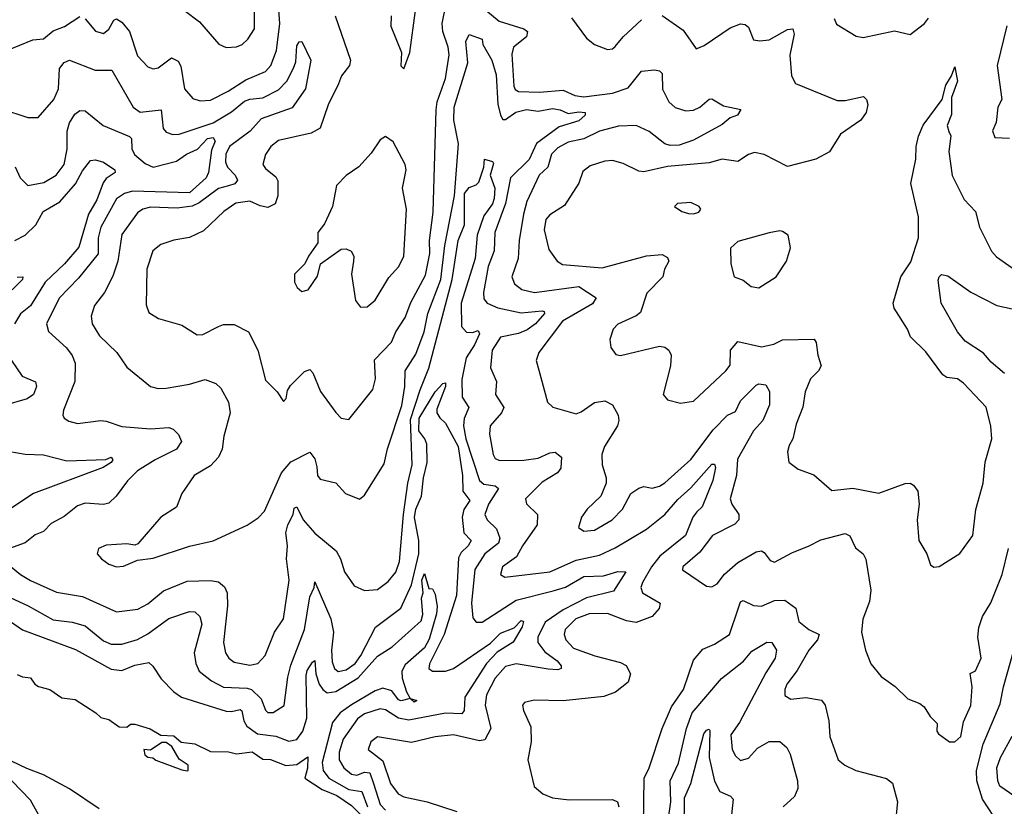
# Model space of a CAD drawing. Extents: x 1268547 to 1425625, y 515768 to 616754.
# Tile 343 of 507: x 1377274 to 1381045, y 564188 to 567200. Entities that reach past the tile are written whole.
import ezdxf

# ---------------------------------------------------------------- set-up
doc = ezdxf.new("R2010")
doc.units = 0

msp = doc.modelspace()

# ---------------------------------------------------------------- linework, layer by layer
at = {"layer": '0CON10XD'}
for points in [[(1378482.7, 567215), (1378540.8, 567045), (1378536.9, 567025), (1378506.2, 566985), (1378495, 566954.2), (1378455, 566874), (1378424.5, 566785), (1378390, 566765), (1378265, 566738.1), (1378235.7, 566715), (1378215, 566683.8), (1378205.8, 566645), (1378215, 566630.8), (1378255, 566598.6), (1378263.1, 566583.1), (1378262.9, 566525), (1378252.9, 566495), (1378225, 566481.5), (1378195, 566486.7), (1378155, 566505.3), (1378102.6, 566497.4), (1378056.5, 566465), (1377978.5, 566391.5), (1377925, 566365.4), (1377864.7, 566355.3), (1377815, 566338.9), (1377784.7, 566315.3), (1377760.8, 566245), (1377758.7, 566108.7), (1377769.4, 566079.4), (1377805.5, 566055.5), (1377895, 566030), (1377953.7, 565993.7), (1377975, 565994.5), (1378035, 566025.4), (1378055, 566032.3), (1378095, 566033.4), (1378150.5, 566005), (1378186.4, 565935), (1378215, 565820), (1378260, 565775), (1378285, 565737.5), (1378295, 565750), (1378300, 565780), (1378310.7, 565799.3), (1378365, 565852.5), (1378385, 565860), (1378397.2, 565847.2), (1378425.8, 565775.8), (1378485, 565695.7), (1378505, 565674.3), (1378535, 565669.2), (1378626.5, 565783.5), (1378637.3, 565825), (1378633.1, 565896.9), (1378698.7, 565965), (1378715.3, 566005), (1378750.8, 566059.2), (1378772.5, 566117.5), (1378828.3, 566221.7), (1378844.4, 566305), (1378844, 566355), (1378857.5, 566462.5), (1378869.2, 566855), (1378873.6, 566885), (1378905.5, 566975), (1378919.5, 567065), (1378915.7, 567095), (1378894.7, 567155), (1378892.4, 567185), (1378920.7, 567325)], [(1377905.4, 567235.4), (1377962.6, 567192.6), (1378036.6, 567106.6), (1378065, 567094.3), (1378105, 567096.7), (1378126, 567105), (1378148.1, 567125), (1378173.3, 567165), (1378174, 567315)], [(1377525, 567203.5), (1377565, 567156.5), (1377595, 567146.7), (1377615, 567164.4), (1377635, 567198.9), (1377645, 567203.5), (1377665, 567191.2), (1377695.2, 567155.2), (1377725, 567061.9), (1377765, 567019.5), (1377785, 567012.5), (1377805, 567016.2), (1377855, 567054.6), (1377881.7, 567041.7), (1377891.7, 567021.7), (1377906, 566936), (1377937.9, 566897.9), (1377965, 566889.6), (1378005, 566891.8), (1378073.1, 566926.9), (1378140.6, 566969.4), (1378215, 567001.6), (1378236.4, 567025), (1378258, 567082), (1378270.7, 567185), (1378265.6, 567255)], [(1379037.4, 567255), (1379110, 567195), (1379204.4, 567165), (1379219.6, 567155), (1379214.6, 567135), (1379165, 567095.6), (1379158.8, 567068.8), (1379166.9, 566945), (1379172.2, 566932.3), (1379184.8, 566924.8), (1379265, 566922.3), (1379355, 566930.8), (1379399.7, 566909.7), (1379435, 566904.5), (1379545, 566918.3), (1379605, 566939.6), (1379655, 567003.6), (1379705, 567008.2), (1379723.9, 567003.9), (1379734.6, 566994.6), (1379735.6, 566934.4), (1379760, 566885), (1379785, 566864), (1379825, 566851.4), (1379855, 566853.8), (1379879.5, 566865), (1379915, 566896.2), (1379925, 566897.5), (1379970.2, 566870.2), (1380035.7, 566855.7), (1380023.8, 566835), (1379995.4, 566824.6), (1379965, 566799.1), (1379855, 566738.4), (1379799.9, 566720.1), (1379765, 566719), (1379745.5, 566725), (1379685, 566772.2), (1379635.2, 566795.2), (1379567.7, 566792.3), (1379495, 566773.2), (1379435, 566743.7), (1379375, 566730.8), (1379335, 566709.8), (1379310.3, 566685), (1379297.1, 566635), (1379263.4, 566605), (1379216.7, 566503.3), (1379203.1, 566455), (1379187.5, 566355), (1379183.8, 566285), (1379158.8, 566215), (1379168.8, 566188.8), (1379197, 566167), (1379245.3, 566155.3), (1379415, 566178), (1379481.9, 566135), (1379467.5, 566112.5), (1379353.1, 566045), (1379262.2, 565925), (1379251.9, 565895), (1379270.5, 565829.5), (1379295.7, 565735.7), (1379315.6, 565715.6), (1379405, 565690.4), (1379425, 565697.9), (1379475, 565733.6), (1379515, 565740), (1379544.2, 565725), (1379566.7, 565685), (1379569.1, 565665), (1379563.2, 565645), (1379513.9, 565566.1), (1379504, 565535), (1379505.5, 565495), (1379520, 565445), (1379520, 565425), (1379499.2, 565375), (1379446.9, 565325), (1379425.6, 565295), (1379414.3, 565255), (1379435, 565241.4), (1379476, 565245), (1379542.9, 565285), (1379582.5, 565325), (1379614.4, 565385.6), (1379645, 565406), (1379665, 565412), (1379695.8, 565405.8), (1379725, 565413.5), (1379745, 565426.4), (1379845, 565515.4), (1379930.3, 565629.7), (1379984.9, 565685.1), (1380015, 565699.2), (1380035, 565740), (1380095, 565800.9), (1380105.5, 565805.5), (1380131.3, 565801.3), (1380146, 565776), (1380146.3, 565725), (1380120.5, 565665), (1380084.1, 565625), (1380023.3, 565516.7), (1380019.3, 565455), (1379995.4, 565365), (1380001.2, 565345), (1380028.5, 565305), (1380028.2, 565285), (1380012.5, 565267.5), (1379926.9, 565225), (1379878.8, 565161.2), (1379814, 565105), (1379813, 565093), (1379905, 565030), (1379925, 565028), (1379945, 565040), (1379973.3, 565076.7), (1380025, 565120.9), (1380095, 565161.5), (1380115, 565165.5), (1380125, 565160), (1380148.6, 565128.6), (1380165, 565122.5), (1380231.4, 565158.6), (1380298.1, 565185), (1380342.4, 565207.6), (1380435, 565232.9), (1380453.8, 565223.8), (1380475, 565177.5), (1380504.3, 565154.3), (1380514.4, 565134.4), (1380533.8, 565015), (1380528.3, 564971.7), (1380503.7, 564903.7), (1380498.2, 564855), (1380513.1, 564785), (1380533.2, 564733.2), (1380574, 564685), (1380626.7, 564646.7), (1380675, 564598.8), (1380721.2, 564581.2), (1380738.3, 564568.3), (1380761.2, 564531.2), (1380787.5, 564505), (1380786.7, 564475), (1380793.3, 564465), (1380835, 564434.4), (1380856, 564434), (1380878.1, 564455), (1380888.7, 564511.3), (1380916.2, 564573.8), (1380921.9, 564645), (1380913.8, 564696.2), (1380935, 564706.7), (1380955.9, 564755), (1380943.1, 564835), (1380947.8, 564872.2), (1380962.1, 564915), (1380993.2, 564966.8)], [(1377077.6, 567207.6), (1377085.5, 567185.5), (1377175, 567090.6), (1377195, 567082.2), (1377225, 567082.2), (1377325, 567122.5), (1377365, 567127.5), (1377402.6, 567157.4), (1377445.8, 567174.2), (1377505, 567212.7)], [(1378697.1, 567215), (1378695.7, 567175), (1378736.2, 567075), (1378734, 567024), (1378745, 567012.5), (1378767.8, 567075), (1378790.6, 567235)], [(1379735, 567216.4), (1379815, 567160.6), (1379865, 567088.8), (1379895, 567101.8), (1379995, 567169.5), (1380035, 567184.3), (1380052.1, 567182.1), (1380065, 567172), (1380085, 567123.3), (1380108.6, 567118.6), (1380145, 567123.2), (1380215, 567162.9), (1380235, 567165.8), (1380240, 567145), (1380223.8, 567063.8), (1380229.5, 566985), (1380245.3, 566955.3), (1380405, 566890.8), (1380435, 566890.8), (1380505.4, 566905.4), (1380517.5, 566895), (1380521.9, 566875), (1380516.5, 566845), (1380495.7, 566815), (1380418.1, 566761.9), (1380375.7, 566694.3), (1380323.4, 566666.6), (1380215, 566637.5), (1380125, 566684.5), (1380088.3, 566691.7), (1380065, 566684.4), (1380025, 566656.9), (1379965, 566666.2), (1379915, 566651.9), (1379755, 566637.4), (1379665, 566617.5), (1379645, 566619.5), (1379585, 566649.5), (1379545, 566660.4), (1379515, 566658.2), (1379458.9, 566641.1), (1379431.3, 566618.7), (1379415, 566574.2), (1379361.3, 566488.7), (1379305, 566452.9), (1379289.2, 566435), (1379282.7, 566395), (1379300.1, 566320.1), (1379333.1, 566275), (1379352.5, 566262.5), (1379505, 566249.4), (1379674.6, 566295.4), (1379735, 566301.2), (1379755, 566290), (1379760, 566275), (1379743.3, 566245), (1379737.8, 566215), (1379676.6, 566153.4), (1379651.3, 566078.7), (1379635, 566065.5), (1379565, 566034.2), (1379547.5, 566015), (1379534.2, 565975), (1379537.5, 565945), (1379557.6, 565917.6), (1379575, 565913.5), (1379725, 565950), (1379745, 565945.8), (1379760, 565935), (1379769.2, 565915), (1379766.5, 565875), (1379738, 565765), (1379755, 565744), (1379805, 565732), (1379855, 565738.6), (1379978.6, 565855), (1379995, 565877.5), (1379996.9, 565935), (1380025, 565968.1), (1380115, 565947.5), (1380161.9, 565958.1), (1380195, 565974.6), (1380316.3, 565976.3), (1380324.4, 565964.4), (1380330.6, 565915), (1380344, 565875), (1380334, 565855), (1380303.1, 565825), (1380281.9, 565775), (1380273.6, 565716.4), (1380248.3, 565651.7), (1380235.5, 565594.5), (1380220.9, 565569.1), (1380214.3, 565545), (1380220, 565505), (1380255, 565478.8), (1380315, 565457.5), (1380385, 565397.5), (1380465, 565406.4), (1380565, 565386.7), (1380665, 565423.6), (1380685, 565424.5), (1380697.3, 565417.3), (1380713.3, 565395), (1380719.5, 565345), (1380711.8, 565285), (1380717.1, 565205), (1380748.8, 565155), (1380762.1, 565112.1), (1380775, 565103.8), (1380795, 565106.2), (1380875, 565156.2), (1380924.3, 565225), (1380936, 565324), (1380963.8, 565425), (1380971.5, 565505), (1380997.3, 565595), (1380993.1, 565643.1), (1380975, 565716.2), (1380888.7, 565808.7), (1380866, 565825), (1380825, 565829.4), (1380809.8, 565839.8), (1380745, 565927.5), (1380685.8, 565985), (1380674.2, 566015), (1380623.8, 566095), (1380619.6, 566115), (1380649.1, 566215), (1380687.1, 566272.9), (1380717, 566365), (1380716.8, 566445), (1380686.6, 566573.4), (1380706.2, 566666.2), (1380706.9, 566715), (1380716.4, 566753.6), (1380734.2, 566795.8), (1380807.1, 566895), (1380820.6, 566949.4), (1380842.9, 566985), (1380855, 567020), (1380865.3, 566965), (1380842.5, 566902.5), (1380843.1, 566836.9), (1380825.9, 566795), (1380832.5, 566772.5), (1380840, 566755), (1380832.5, 566695), (1380845, 566604), (1380891.9, 566511.9), (1380935, 566466.2), (1380949.5, 566405), (1380996.2, 566313.8), (1381015, 566291.5), (1381110, 566225)], [(1379387.6, 567207.6), (1379445, 567130), (1379475.6, 567105.6), (1379525, 567085.8), (1379545, 567089.2), (1379555, 567097.5), (1379585.6, 567135), (1379655, 567200.3)], [(1380393.1, 567205), (1380402.6, 567182.6), (1380477.5, 567137.5), (1380505, 567132.5), (1380625, 567157.1), (1380685, 567143.8), (1380739.2, 567185), (1380754.5, 567205.5)], [(1381055, 567176.7), (1381017.9, 567025), (1381035.6, 566895), (1381020.8, 566865), (1381014.1, 566805.9), (1381000, 566775), (1381009.3, 566749.3), (1381065, 566746)], [(1377205, 566858.6), (1377305, 566825.6), (1377345, 566825.8), (1377405.3, 566895), (1377422.6, 566935), (1377426.4, 567013.6), (1377445, 567036.8), (1377465, 567044.6), (1377563.2, 567006.8), (1377627.4, 567007.4), (1377708.8, 566865), (1377735.8, 566845.8), (1377815.4, 566855.4), (1377823.3, 566783.3), (1377835, 566770), (1377860.8, 566760.8), (1377885, 566761.7), (1378015, 566804.8), (1378085, 566846.7), (1378135, 566888.3), (1378155, 566896.1), (1378205, 566901.1), (1378265, 566932.1), (1378296.7, 566965), (1378322.9, 567015), (1378331.2, 567038.8), (1378335, 567100), (1378345, 567116), (1378355, 567116.2), (1378389.1, 567045), (1378368.2, 566935), (1378318, 566862), (1378199, 566821), (1378156.5, 566773.5), (1378077.8, 566715), (1378063.1, 566685), (1378062.3, 566655), (1378069.7, 566635), (1378099.8, 566605), (1378108.9, 566585), (1378098.7, 566571.3), (1378074.5, 566564.5), (1378035, 566554.1), (1377961.1, 566498.9), (1377934.1, 566485.9), (1377877.8, 566477.8), (1377775, 566482.2), (1377745.2, 566474.8), (1377725, 566460), (1377665, 566378.1), (1377650, 566275), (1377631.5, 566218.5), (1377598.5, 566155), (1377560.5, 566105), (1377547.5, 566065), (1377552.3, 566035), (1377580, 565990), (1377645.6, 565925), (1377685, 565870), (1377775, 565795.7), (1377805, 565787.5), (1377835, 565789.1), (1377925, 565803.8), (1377985, 565822.7), (1378025, 565806.9), (1378045, 565788.9), (1378074, 565735), (1378080.9, 565695), (1378056.5, 565605), (1378049.4, 565555), (1378035.4, 565525), (1378005, 565491.5), (1377942.2, 565455), (1377895, 565385.7), (1377875, 565333.8), (1377814.6, 565295.4), (1377726.8, 565193.2), (1377715, 565187.5), (1377685, 565193.3), (1377605, 565187.5), (1377576.2, 565175), (1377571.2, 565155), (1377587.5, 565135), (1377616.2, 565115), (1377645, 565104.4), (1377672.4, 565107.6), (1377725, 565130.8), (1377785, 565138.1), (1377925, 565183.5), (1378015, 565204.4), (1378145.5, 565264.5), (1378187.9, 565292.1), (1378212.1, 565317.9), (1378276.9, 565465), (1378313.1, 565506.9), (1378385, 565543.8), (1378405, 565518.8), (1378411.8, 565488.2), (1378414.5, 565455), (1378425, 565440.8), (1378485, 565425.8), (1378522, 565385), (1378575, 565364.2), (1378595, 565378.8), (1378670.5, 565499.5), (1378682.9, 565557.1), (1378737.1, 565722.9), (1378749.1, 565795), (1378750.6, 565855), (1378790.7, 565919.3), (1378822.6, 566005), (1378837.6, 566075), (1378887.4, 566205), (1378902.7, 566335), (1378939.3, 566525), (1378955.2, 566725.2), (1378937.2, 566815), (1378938, 566865), (1378990, 567035), (1378983, 567117), (1378996, 567144), (1379045.8, 567125), (1379047.9, 567105), (1379083, 567045), (1379099.3, 566989.3), (1379105, 566877.1), (1379115, 566834.4), (1379125, 566818.2), (1379135, 566817.7), (1379174, 566846), (1379215, 566856.4), (1379260.4, 566850.4), (1379315, 566859.8), (1379344.4, 566855), (1379375, 566840.7), (1379415, 566847.7), (1379440, 566845), (1379440, 566835), (1379415, 566812.9), (1379339.9, 566790.1), (1379253.4, 566726.6), (1379225.7, 566665), (1379154.3, 566595), (1379134.3, 566495.7)], [(1377256.5, 566636.5), (1377275.6, 566595), (1377305, 566565.6), (1377366.4, 566576.4), (1377413.8, 566605), (1377445, 566645.6), (1377455.5, 566704.5), (1377456.2, 566773.8), (1377464.8, 566805.2), (1377485, 566838.2), (1377505, 566851.8), (1377525, 566850.5), (1377593.6, 566795), (1377695, 566752.7), (1377702.7, 566745), (1377703.8, 566705), (1377713.3, 566683.3), (1377755, 566649.7), (1377785, 566635.9), (1377875, 566658.1), (1377912.7, 566685), (1377955, 566704.7), (1377993.9, 566745), (1378015, 566749.6), (1378023, 566735), (1378009.2, 566700.8), (1377997.9, 566615), (1377988.7, 566595), (1377925, 566537.4), (1377706.7, 566543.3), (1377675.8, 566534.2), (1377645.5, 566514.5), (1377585.2, 566405), (1377575.2, 566364.8), (1377575, 566303.8), (1377499.4, 566210.6), (1377425, 566133.1), (1377377.5, 566035), (1377385, 566005.8), (1377453.4, 565943.4), (1377475, 565914.4), (1377486.9, 565885), (1377485.3, 565814.7), (1377442.5, 565705), (1377440, 565685), (1377445, 565673.8), (1377462.4, 565662.4), (1377495, 565653.5), (1377585.4, 565664.6), (1377605, 565663.2), (1377665, 565641.9), (1377775, 565633.3), (1377845, 565638), (1377861.6, 565631.6), (1377881.9, 565611.9), (1377893.6, 565585), (1377875, 565554.7), (1377793.3, 565515), (1377725, 565472.5), (1377686.5, 565433.5), (1377644.2, 565375), (1377615, 565348.6), (1377595, 565342.9), (1377525, 565347.9), (1377495, 565337.9), (1377445, 565297.1), (1377395, 565270.9), (1377365, 565240.4), (1377333.3, 565226.7), (1377295, 565196.9), (1377234.6, 565175.4)], [(1378578.8, 566098.8), (1378605, 566100), (1378635, 566126.2), (1378687.3, 566212.7), (1378726.5, 566255), (1378745.4, 566295), (1378755.4, 566475), (1378740, 566555), (1378754.4, 566625), (1378750.5, 566645), (1378705, 566732.5), (1378675, 566752.5), (1378655, 566740), (1378620.5, 566689.5), (1378573.3, 566636.7), (1378525, 566604), (1378488, 566565), (1378472.5, 566485), (1378442, 566418), (1378416.2, 566385), (1378416.2, 566345), (1378380, 566295), (1378366.7, 566265), (1378326.7, 566225), (1378326.7, 566195), (1378336.7, 566175), (1378355, 566158.8), (1378378.8, 566165), (1378415, 566217.5), (1378426.7, 566265), (1378505, 566321.2), (1378525, 566322), (1378544.2, 566314.2), (1378554, 566295), (1378552.5, 566275), (1378544.3, 566225), (1378560, 566125), (1378578.8, 566098.8)], [(1377255.7, 566354.3), (1377295, 566375.4), (1377335.8, 566414.2), (1377364.5, 566465.5), (1377427.7, 566502.3), (1377488, 566572), (1377515, 566621.2), (1377545, 566660.3), (1377564, 566664), (1377595, 566654.5), (1377638.2, 566625), (1377640.4, 566615), (1377605, 566591.5), (1377593.3, 566575), (1377569.1, 566510.9), (1377537.9, 566455), (1377500.6, 566329.4), (1377445.3, 566264.7), (1377371.9, 566195), (1377315.8, 566104.2), (1377276.7, 566073.3), (1377254.8, 566035.2)], [(1378306.2, 565053.8), (1378296.5, 565135), (1378300, 565185), (1378293.8, 565235), (1378300.6, 565265), (1378321.3, 565305), (1378325, 565329.2), (1378335, 565334.4), (1378360.4, 565285), (1378405, 565233.8), (1378485.8, 565165.8), (1378502.9, 565135), (1378517.5, 565085), (1378555, 565031.4), (1378595, 565013.8), (1378645, 565017.9), (1378685, 565048.8), (1378715.2, 565084.8), (1378728.8, 565125), (1378744.3, 565305), (1378760.3, 565425), (1378777.2, 565495), (1378771.5, 565668.5), (1378807.5, 565782.5), (1378840.8, 565865), (1378930.8, 566205), (1378953.4, 566355), (1378978.1, 566415), (1378978, 566535), (1378995, 566558), (1379022.5, 566567.5), (1379032, 566578), (1379051.5, 566635), (1379054.3, 566665.7), (1379085, 566656.9), (1379089.3, 566649.3), (1379076.1, 566605), (1379093.5, 566555), (1379091.1, 566515), (1379085.2, 566495), (1379051.6, 566448.4), (1379026, 566375), (1379018.3, 566285), (1378964.6, 566115), (1378966.8, 566025), (1378985, 566003.5), (1379007.9, 566002.1), (1379029.7, 566009.7), (1379035, 565997.5), (1379016.4, 565955), (1378983.8, 565905), (1378967.3, 565822.7), (1378968.5, 565755), (1378994.7, 565715), (1378976.8, 565673.2), (1378973.8, 565645), (1378983, 565595), (1379034.8, 565434.8), (1379051.4, 565421.4), (1379095, 565414.6), (1379107.9, 565405), (1379070, 565345), (1379055.9, 565305), (1379064.1, 565284.1), (1379099.8, 565249.8), (1379113, 565215), (1379108.3, 565195), (1379056.1, 565153.9), (1379017.6, 565095), (1379004.2, 564965), (1379009.3, 564909.3), (1379022.5, 564892.5), (1379045, 564892.5), (1379175, 564977.2), (1379317.5, 565012.5), (1379365, 565027.2), (1379435, 565068.2), (1379510.3, 565069.7), (1379565, 565086.6), (1379596, 565086), (1379548.7, 565011.3), (1379445, 564986.5), (1379355, 564940.1), (1379287.2, 564892.8), (1379258.4, 564835), (1379258.3, 564815), (1379285, 564779.5), (1379332.4, 564745), (1379347.7, 564725), (1379347.8, 564715), (1379335, 564710), (1379297.5, 564712.5), (1379175, 564732.7), (1379135, 564723.3), (1379095, 564677.8), (1379061.5, 564615), (1379056.5, 564575), (1379078, 564485), (1379055, 564442), (1379035, 564438), (1378935, 564461.6), (1378865.8, 564454.2), (1378775, 564432.4), (1378645, 564453.8), (1378618.5, 564435), (1378609.4, 564405), (1378665, 564361.1), (1378693.8, 564275), (1378723.8, 564235), (1378745, 564224.2), (1378835, 564204.8), (1378948.2, 564168.2)], [(1379134.3, 566495.7), (1379093.9, 566385), (1379091.3, 566315), (1379068.9, 566255), (1379050.3, 566155), (1379051.7, 566131.7), (1379064.4, 566114.4), (1379105, 566097.2), (1379195, 566078.1), (1379275.6, 566085.6), (1379283.1, 566083.1), (1379284.5, 566075), (1379249.1, 566035), (1379217.4, 566012.6), (1379185, 565998), (1379115, 565984.2), (1379083.5, 565935), (1379076.7, 565866.7), (1379100.4, 565815), (1379096, 565765), (1379128.9, 565715), (1379119.1, 565695), (1379075.9, 565645), (1379073.2, 565613.2), (1379087.5, 565535), (1379095, 565519.4), (1379111.8, 565511.8), (1379205, 565512.6), (1379259.4, 565520.6), (1379305, 565541.5), (1379325, 565543.3), (1379348.6, 565525), (1379347, 565483), (1379334.2, 565465), (1379275, 565429.2), (1379211.9, 565365), (1379215, 565346.2), (1379256.9, 565305), (1379255.5, 565265.5), (1379199.2, 565185), (1379177.4, 565142.6), (1379123.5, 565105), (1379115.8, 565075.8), (1379132.5, 565065), (1379305, 565085.3), (1379405, 565129.8), (1379495, 565149.6), (1379555, 565177.3), (1379675, 565248.8), (1379745, 565305.7), (1379795, 565362.3), (1379845, 565406.7), (1379925, 565498), (1379935, 565497.5), (1379939.2, 565485), (1379928.9, 565435), (1379887.8, 565335), (1379867.7, 565315), (1379852.5, 565295), (1379824, 565225), (1379726.2, 565145), (1379693.8, 565105), (1379659.3, 565045), (1379653.2, 565025), (1379658.8, 565005), (1379726.9, 564965), (1379723.5, 564945), (1379696.5, 564915), (1379635, 564891.6), (1379598.3, 564898.3), (1379525, 564926.5), (1379455, 564924.4), (1379404.7, 564905), (1379363.5, 564865), (1379359.1, 564845), (1379365.4, 564825), (1379395, 564793.1), (1379476.2, 564763.8), (1379575, 564738.4), (1379596.8, 564726.8), (1379613.1, 564695), (1379605, 564663.3), (1379555.7, 564624.3), (1379511.3, 564608.7), (1379355, 564590.9), (1379245, 564594.3), (1379207.5, 564585), (1379200, 564575), (1379203.1, 564555), (1379231.3, 564491.3), (1379233.3, 564435), (1379220, 564365), (1379245, 564262.9), (1379277.1, 564235), (1379315, 564219.6), (1379377.9, 564212.1), (1379545, 564213.1), (1379563.8, 564205), (1379569.2, 564185)], [(1379855, 566456.2), (1379875, 566463.3), (1379882.5, 566475), (1379876.7, 566485), (1379845, 566500), (1379793.9, 566496.1), (1379782.5, 566485), (1379810, 566465), (1379835, 566458), (1379855, 566456.2)], [(1380105, 566173.8), (1380171.2, 566215), (1380211.2, 566275), (1380226.1, 566326.1), (1380216.7, 566375), (1380195, 566388.8), (1380185, 566392), (1380145, 566384.3), (1380025, 566350.8), (1379996, 566325), (1379997.8, 566265), (1380010, 566215), (1380045, 566202.5), (1380075, 566178), (1380105, 566173.8)], [(1381045.2, 565845.2), (1380995, 565888.4), (1380965, 565923.5), (1380895, 565968.8), (1380866.1, 566005), (1380803.6, 566115), (1380792.1, 566202.1), (1380795, 566216), (1380805, 566224.4), (1380829.2, 566219.2), (1380916.3, 566156.3), (1381016.7, 566105), (1381105, 566086.2)], [(1377265, 566214.4), (1377286, 566215), (1377285.6, 566205), (1377246, 566165)], [(1377243.2, 565895), (1377284.3, 565834.3), (1377335, 565813.3), (1377338.6, 565795), (1377326.5, 565765), (1377302.5, 565747.5), (1377215, 565722.1)], [(1377205, 565002.2), (1377306.5, 564955), (1377401.9, 564901.9), (1377475, 564893.3), (1377525, 564878.4), (1377595, 564821.4), (1377625, 564808.3), (1377665, 564808.4), (1377725, 564826.3), (1377765, 564848.3), (1377845, 564906.8), (1377925, 564933.6), (1377945, 564932.2), (1377964.7, 564914.7), (1377971.6, 564885), (1377943, 564775), (1377948.8, 564735), (1377961.5, 564705), (1378008.7, 564668.7), (1378055, 564644.2), (1378145, 564640.5), (1378161.8, 564635), (1378198.8, 564598.8), (1378215, 564555.7), (1378225, 564546.7), (1378245, 564547.3), (1378286.5, 564573.5), (1378301.5, 564681.5), (1378312.2, 564727.8), (1378365.5, 564865), (1378385, 564990), (1378401.4, 565025), (1378405, 565047.5), (1378466.1, 564905), (1378476.5, 564855), (1378468.4, 564785), (1378471.3, 564741.3), (1378479.4, 564715), (1378494, 564704), (1378525, 564710.7), (1378558.5, 564735), (1378580.9, 564765), (1378637, 564873), (1378733.3, 564946.7), (1378775, 565036.1), (1378803, 565155), (1378803.1, 565205), (1378785.9, 565294.1), (1378790.9, 565325), (1378813.3, 565375), (1378821.1, 565445), (1378834.9, 565504.9), (1378833.5, 565575), (1378825.9, 565595), (1378802.6, 565625), (1378804.7, 565674.7), (1378865, 565775.3), (1378895, 565806.7), (1378905, 565810), (1378905.2, 565795), (1378871.9, 565708.1), (1378871.8, 565695), (1378883.3, 565675), (1378905.5, 565655.5), (1378953, 565565), (1378969.5, 565455), (1378971, 565395), (1378998.2, 565358.2), (1378975.4, 565324.6), (1378968.5, 565295), (1378975.4, 565235.4), (1379002.9, 565205), (1378991.6, 565185), (1378965, 565160), (1378955, 565139.4), (1378947.5, 564995), (1378900.3, 564845), (1378843.8, 564733.8), (1378841.5, 564715), (1378854.7, 564704.7), (1378905, 564705.7), (1378935, 564715.2), (1379077.6, 564812.4), (1379115, 564850.8), (1379168.5, 564871.5), (1379195, 564899.4), (1379203.8, 564895), (1379198.9, 564875), (1379164, 564816), (1379102.4, 564777.6), (1379062, 564735), (1378978.5, 564605), (1378975.9, 564554.1), (1378968, 564542), (1378904.3, 564544.3), (1378765, 564517.4), (1378725, 564525.4), (1378675, 564556.5), (1378655, 564561.1), (1378595, 564542.2), (1378568, 564522), (1378512.8, 564445), (1378497.2, 564395), (1378498, 564365), (1378515, 564335.3), (1378545, 564310.4), (1378565, 564307.2), (1378595, 564318.6), (1378615, 564316), (1378629, 564275), (1378655, 564193.9), (1378675, 564173.1)], [(1377236, 565546), (1377295, 565535.8), (1377365, 565534.2), (1377455, 565510.3), (1377603.8, 565516.2), (1377625, 565524.2), (1377630.5, 565515), (1377625, 565503.9), (1377594.2, 565485), (1377327.5, 565385), (1377229.2, 565320.8)], [(1380993.2, 564966.8), (1381036.7, 565075), (1381060.8, 565175)], [(1377241.9, 565105), (1377276.7, 565075), (1377315, 565052.5), (1377415, 565008), (1377515, 564990.7), (1377645, 564932.5), (1377727, 564943), (1377765, 564963.2), (1377825, 565012.4), (1377915, 565049.8), (1378005, 565052.5), (1378035, 565046.7), (1378058, 565028), (1378068.9, 565005), (1378070.6, 564955), (1378054.1, 564815), (1378062.5, 564775), (1378074.8, 564754.8), (1378095, 564739.2), (1378155, 564728.4), (1378185.9, 564734.1), (1378214.5, 564765), (1378250.4, 564855), (1378284.5, 564905), (1378306.2, 565053.8)], [(1377155, 564952.2), (1377285, 564863), (1377488, 564788), (1377625, 564713.3), (1377665, 564707.6), (1377715, 564727.9), (1377768.8, 564738.8), (1377784.6, 564724.6), (1377816, 564676), (1377865, 564625.5), (1377894.3, 564605), (1378065, 564552.3), (1378085, 564550.4), (1378118, 564558), (1378125, 564552.9), (1378132.4, 564515), (1378143.6, 564495), (1378184.7, 564465), (1378255, 564456.7), (1378305, 564436.5), (1378335, 564443.2), (1378358, 564475), (1378374.3, 564525), (1378371.7, 564688.3), (1378375, 564707.8), (1378395, 564740), (1378405, 564746.2), (1378408.1, 564695), (1378421.3, 564655), (1378435, 564634.3), (1378451.9, 564621.9), (1378485, 564626.6), (1378570.8, 564679.1), (1378645, 564762.6), (1378701.2, 564798.8), (1378811.8, 564898.2), (1378817.6, 564922.4), (1378813.1, 564985), (1378820, 565005), (1378814, 565054), (1378825, 565078.8), (1378841.7, 565021.7), (1378855, 565020), (1378865, 565000), (1378873, 564953), (1378871.1, 564925), (1378841.9, 564828.1), (1378824.1, 564795), (1378750.8, 564729.2), (1378737.2, 564705), (1378738.7, 564678.7), (1378755.8, 564625.8), (1378770, 564600), (1378795, 564592.5), (1378785, 564586.7), (1378770, 564600), (1378735, 564591.4), (1378725, 564595.7), (1378699.4, 564629.4), (1378665, 564640), (1378635, 564629.3), (1378545, 564575.9), (1378501.9, 564545), (1378471.8, 564508.2), (1378432, 564355), (1378436.8, 564325), (1378458.5, 564295), (1378535, 564251.9), (1378584.5, 564244.5), (1378606, 564185)], [(1379663.4, 564113.4), (1379666.1, 564295), (1379685.4, 564335), (1379735.3, 564485), (1379770.9, 564569.1), (1379816.3, 564635), (1379855, 564746.9), (1379890.9, 564789.1), (1379935, 564808.6), (1379993.1, 564845), (1380025, 564940), (1380035, 564970.6), (1380045, 564975.5), (1380085, 564956.7), (1380115, 564953.8), (1380165, 564975.7), (1380205, 564976.7), (1380246.1, 564946.1), (1380257.5, 564895), (1380296.7, 564865), (1380335.8, 564845.8), (1380330, 564825), (1380296.8, 564785), (1380251.9, 564708.1), (1380212.5, 564655), (1380204.5, 564635), (1380205, 564612.5), (1380227.5, 564597.5), (1380285, 564604.6), (1380345, 564594.2), (1380358.6, 564575), (1380373.3, 564515), (1380377.3, 564455), (1380408.9, 564365), (1380434.2, 564345), (1380476.2, 564325), (1380593.4, 564293.4), (1380616.2, 564276.2), (1380635.8, 564205), (1380626, 564105)], [(1381026.9, 564115), (1380961.9, 564215), (1380940, 564285), (1380938.8, 564325), (1380963.6, 564425), (1381029.5, 564580.5), (1381041.7, 564645), (1381095.3, 564835)], [(1379758.3, 564135), (1379768.1, 564205), (1379765.7, 564285), (1379796.7, 564353.3), (1379827.8, 564485), (1379849.5, 564545), (1379962.4, 564677.6), (1380046, 564744), (1380077.8, 564782.2), (1380135, 564816.5), (1380155, 564815.4), (1380173.1, 564785), (1380167.6, 564755), (1380131.6, 564698.4), (1380031.5, 564508.5), (1379998.3, 564461.7), (1380002.3, 564405), (1380015, 564380.8), (1380035, 564363.1), (1380065, 564372.3), (1380099.7, 564410.2), (1380145, 564435.3), (1380185.4, 564435.4), (1380212.2, 564412.2), (1380225, 564386.7), (1380252.5, 564285), (1380254.1, 564255.9), (1380241.2, 564225), (1380198.5, 564185)], [(1377265, 564692.5), (1377285, 564683.3), (1377315, 564680), (1377332.5, 564655), (1377346.4, 564646.4), (1377390, 564635), (1377435, 564602.5), (1377486.1, 564596.1), (1377566.1, 564546.1), (1377585, 564527.5), (1377615, 564520), (1377655, 564492.5), (1377685, 564490), (1377698.3, 564501.7), (1377715, 564502.5), (1377773.6, 564483.6), (1377815, 564460), (1377865, 564457.5), (1377893, 564433), (1377945, 564426.7), (1378005, 564397.5), (1378073.6, 564396.4), (1378105, 564388.8), (1378165, 564396), (1378205, 564367.5), (1378235, 564366.7), (1378293.9, 564343.9), (1378335, 564347.6), (1378377.6, 564377.6), (1378376, 564334), (1378366.2, 564295), (1378432.3, 564252.3), (1378488.5, 564228.5), (1378545, 564190.5), (1378625, 564109.9)], [(1379817.8, 563977.8), (1379820.5, 564219.5), (1379844.8, 564275), (1379894, 564465), (1379905, 564479.5), (1379915, 564482.5), (1379917.5, 564477.5), (1379915.2, 564375), (1379935, 564284.3), (1379955, 564243.8), (1379996.9, 564226.9), (1380006.9, 564215), (1380000.4, 564155)], [(1381085.3, 564225), (1381027.9, 564265), (1381020.3, 564285), (1381016.7, 564335), (1381030, 564375), (1381075, 564455.9)], [(1377915, 564324), (1377920, 564325), (1377920, 564345), (1377885, 564367.5), (1377856.4, 564416.4), (1377835, 564432.5), (1377818.3, 564431.7), (1377775, 564402.5), (1377750, 564405), (1377752.9, 564385), (1377765, 564376.2), (1377783.7, 564373.7), (1377795, 564364.4), (1377895, 564326.7), (1377915, 564324)], [(1377578.3, 564178.3), (1377465, 564253.8), (1377365, 564308.1), (1377302.1, 564332.1), (1377214, 564375)], [(1377378.4, 564098.4), (1377315, 564210.4), (1377244.7, 564285)]]:
    msp.add_lwpolyline(points, dxfattribs=at)

doc.saveas('drawing.dxf')
